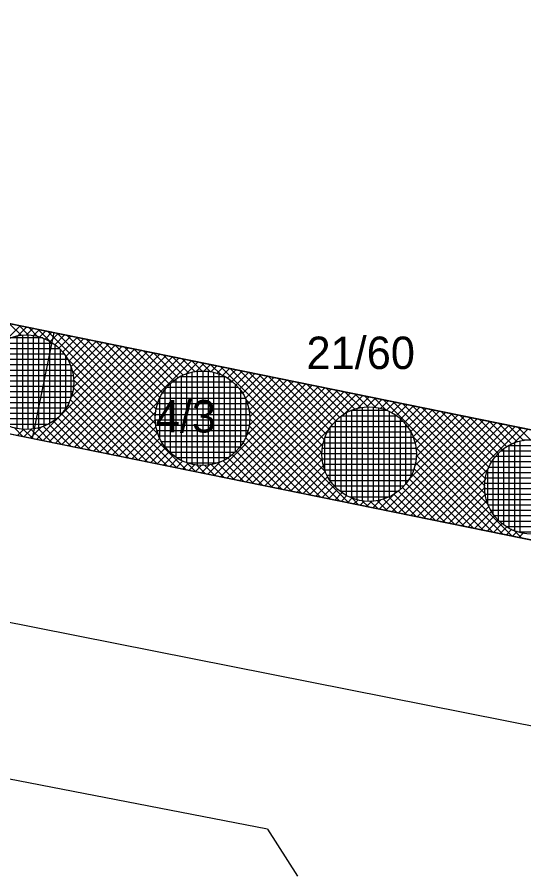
# Model space of a CAD drawing. Extents: x -566461 to -565198, y -1096301 to -1095707.
# Drawn here: x -565795.4 to -565776.63, y -1096136.49 to -1096104.77 of the extents above; entities that cross this region are included whole.
import ezdxf

# ---------------------------------------------------------------- set-up
doc = ezdxf.new("R2010")
doc.units = 0
for name, color, linetype in [('Vrstva 1', 7, 'Continuous'), ('Vrstva 40', 7, 'Continuous'), ('Vrstva 41', 7, 'Continuous'), ('Vrstva 42', 7, 'Continuous'), ('Vrstva 44', 7, 'Continuous')]:
    doc.layers.add(name, color=color, linetype=linetype)

msp = doc.modelspace()

# ---------------------------------------------------------------- linework, layer by layer
at = {"layer": 'Vrstva 1'}
for p, q in [((-565849.04, -1096105.26), (-565748.22, -1096125.78)), ((-565697.28, -1096140.23), (-565854, -1096108.33)), ((-565855.22, -1096115.35), (-565699.29, -1096146.31)), ((-565786.12, -1096134.84), (-565809.72, -1096130.27)), ((-565786.12, -1096134.84), (-565785.01, -1096136.58))]:
    msp.add_line(p, q, dxfattribs=at)
at = {"layer": 'Vrstva 41'}
for p, q in [((-565795.675, -1096116.122), (-565795.238, -1096116.559)), ((-565795.805, -1096116.723), (-565795.284, -1096116.202)), ((-565795.381, -1096116.582), (-565795.049, -1096116.25)), ((-565795.32, -1096116.194), (-565794.961, -1096116.553)), ((-565795.066, -1096116.55), (-565794.814, -1096116.297)), ((-565794.965, -1096116.267), (-565794.629, -1096116.603)), ((-565794.802, -1096116.569), (-565794.579, -1096116.345)), ((-565794.61, -1096116.339), (-565794.144, -1096116.805)), ((-565794.569, -1096116.619), (-565794.344, -1096116.393)), ((-565794.36, -1096116.692), (-565794.109, -1096116.441)), ((-565794.255, -1096116.411), (-565789.132, -1096121.534)), ((-565794.172, -1096116.787), (-565793.874, -1096116.489)), ((-565794.002, -1096116.9), (-565793.639, -1096116.537)), ((-565793.899, -1096116.483), (-565790.162, -1096120.221)), ((-565793.85, -1096117.031), (-565793.404, -1096116.584)), ((-565793.714, -1096117.177), (-565793.169, -1096116.632)), ((-565793.593, -1096117.34), (-565792.934, -1096116.68)), ((-565793.544, -1096116.556), (-565790.255, -1096119.845)), ((-565793.491, -1096117.52), (-565792.699, -1096116.728)), ((-565793.407, -1096117.719), (-565792.464, -1096116.776)), ((-565793.189, -1096116.628), (-565790.268, -1096119.55)), ((-565792.834, -1096116.7), (-565790.239, -1096119.295)), ((-565792.479, -1096116.773), (-565790.181, -1096119.07)), ((-565794.679, -1096120.405), (-565791.289, -1096117.015)), ((-565794.444, -1096120.453), (-565791.054, -1096117.063)), ((-565793.4, -1096118.843), (-565791.524, -1096116.967)), ((-565793.345, -1096117.94), (-565792.229, -1096116.824)), ((-565793.33, -1096118.491), (-565791.759, -1096116.919)), ((-565793.314, -1096118.192), (-565791.994, -1096116.871)), ((-565792.124, -1096116.845), (-565790.099, -1096118.869)), ((-565791.769, -1096116.917), (-565789.998, -1096118.688)), ((-565791.414, -1096116.989), (-565789.88, -1096118.523)), ((-565791.058, -1096117.062), (-565789.745, -1096118.376)), ((-565794.209, -1096120.5), (-565790.819, -1096117.111)), ((-565793.974, -1096120.548), (-565790.584, -1096117.158)), ((-565793.739, -1096120.596), (-565790.349, -1096117.206)), ((-565793.565, -1096117.384), (-565789.487, -1096121.461)), ((-565793.504, -1096120.644), (-565790.114, -1096117.254)), ((-565793.269, -1096120.692), (-565789.879, -1096117.302)), ((-565793.034, -1096120.74), (-565789.644, -1096117.35)), ((-565792.799, -1096120.787), (-565789.409, -1096117.398)), ((-565790.703, -1096117.134), (-565789.594, -1096118.243)), ((-565790.348, -1096117.206), (-565789.426, -1096118.128)), ((-565789.993, -1096117.279), (-565789.241, -1096118.031)), ((-565789.638, -1096117.351), (-565789.034, -1096117.955)), ((-565792.564, -1096120.835), (-565789.174, -1096117.445)), ((-565792.329, -1096120.883), (-565788.939, -1096117.493)), ((-565789.283, -1096117.423), (-565788.803, -1096117.903)), ((-565789.163, -1096118), (-565788.704, -1096117.541)), ((-565788.928, -1096117.495), (-565788.543, -1096117.88)), ((-565788.778, -1096117.899), (-565788.469, -1096117.589)), ((-565788.573, -1096117.568), (-565788.234, -1096117.906)), ((-565788.478, -1096117.882), (-565788.234, -1096117.637)), ((-565788.222, -1096117.908), (-565787.999, -1096117.685)), ((-565788.217, -1096117.64), (-565787.832, -1096118.025)), ((-565787.995, -1096117.963), (-565787.764, -1096117.732)), ((-565787.862, -1096117.712), (-565783.971, -1096121.604)), ((-565793.363, -1096117.869), (-565789.842, -1096121.389)), ((-565787.792, -1096118.044), (-565787.529, -1096117.78)), ((-565787.61, -1096118.144), (-565787.294, -1096117.828)), ((-565787.507, -1096117.785), (-565784.077, -1096121.215)), ((-565787.444, -1096118.261), (-565787.059, -1096117.876)), ((-565787.295, -1096118.396), (-565786.824, -1096117.924)), ((-565787.162, -1096118.545), (-565786.589, -1096117.972)), ((-565787.152, -1096117.857), (-565784.098, -1096120.911)), ((-565787.046, -1096118.712), (-565786.354, -1096118.019)), ((-565786.797, -1096117.929), (-565784.072, -1096120.654)), ((-565786.442, -1096118.001), (-565784.018, -1096120.425)), ((-565793.313, -1096118.201), (-565790.197, -1096121.317)), ((-565788.098, -1096121.744), (-565784.708, -1096118.354)), ((-565786.947, -1096118.896), (-565786.119, -1096118.067)), ((-565786.923, -1096120.286), (-565784.943, -1096118.306)), ((-565786.869, -1096119.101), (-565785.884, -1096118.115)), ((-565786.818, -1096119.898), (-565785.178, -1096118.259)), ((-565786.815, -1096119.33), (-565785.648, -1096118.163)), ((-565786.791, -1096119.588), (-565785.413, -1096118.211)), ((-565786.087, -1096118.074), (-565783.939, -1096120.221)), ((-565785.732, -1096118.146), (-565783.84, -1096120.038)), ((-565785.376, -1096118.218), (-565783.723, -1096119.872)), ((-565785.021, -1096118.291), (-565783.589, -1096119.722)), ((-565784.666, -1096118.363), (-565783.44, -1096119.589)), ((-565793.328, -1096118.469), (-565790.553, -1096121.245)), ((-565787.863, -1096121.792), (-565784.473, -1096118.402)), ((-565787.628, -1096121.84), (-565784.238, -1096118.45)), ((-565787.393, -1096121.888), (-565784.003, -1096118.498)), ((-565787.158, -1096121.935), (-565783.768, -1096118.546)), ((-565786.923, -1096121.983), (-565783.533, -1096118.593)), ((-565786.688, -1096122.031), (-565783.298, -1096118.641)), ((-565784.311, -1096118.435), (-565783.274, -1096119.472)), ((-565783.956, -1096118.507), (-565783.091, -1096119.372)), ((-565783.601, -1096118.58), (-565782.888, -1096119.292)), ((-565783.246, -1096118.652), (-565782.659, -1096119.238)), ((-565793.433, -1096118.93), (-565791.263, -1096121.1)), ((-565793.364, -1096118.716), (-565790.908, -1096121.172)), ((-565792.093, -1096120.931), (-565790.15, -1096118.987)), ((-565786.935, -1096118.922), (-565783.095, -1096122.763)), ((-565786.453, -1096122.079), (-565783.063, -1096118.689)), ((-565786.218, -1096122.127), (-565782.828, -1096118.737)), ((-565783.291, -1096119.483), (-565782.593, -1096118.785)), ((-565782.891, -1096118.724), (-565782.402, -1096119.212)), ((-565782.793, -1096119.267), (-565782.358, -1096118.833)), ((-565782.535, -1096118.797), (-565782.1, -1096119.232)), ((-565782.458, -1096119.215), (-565782.123, -1096118.88)), ((-565782.18, -1096118.869), (-565781.712, -1096119.337)), ((-565782.18, -1096119.22), (-565781.888, -1096118.928)), ((-565781.941, -1096119.263), (-565781.653, -1096118.976)), ((-565781.825, -1096118.941), (-565777.931, -1096122.835)), ((-565793.631, -1096119.298), (-565791.973, -1096120.955)), ((-565793.523, -1096119.123), (-565791.618, -1096121.028)), ((-565781.726, -1096119.332), (-565781.418, -1096119.024)), ((-565781.533, -1096119.421), (-565781.183, -1096119.072)), ((-565781.47, -1096119.013), (-565778.045, -1096122.438)), ((-565781.357, -1096119.529), (-565780.948, -1096119.12)), ((-565781.2, -1096119.654), (-565780.713, -1096119.167)), ((-565781.115, -1096119.086), (-565778.069, -1096122.132)), ((-565781.059, -1096119.796), (-565780.478, -1096119.215)), ((-565780.934, -1096119.954), (-565780.243, -1096119.263)), ((-565780.827, -1096120.13), (-565780.008, -1096119.311)), ((-565780.76, -1096119.158), (-565778.044, -1096121.874)), ((-565780.405, -1096119.23), (-565777.99, -1096121.645)), ((-565780.05, -1096119.303), (-565777.912, -1096121.44)), ((-565793.899, -1096119.595), (-565792.683, -1096120.811)), ((-565793.756, -1096119.455), (-565792.328, -1096120.883)), ((-565791.858, -1096120.979), (-565790.251, -1096119.372)), ((-565786.816, -1096119.324), (-565783.45, -1096122.69)), ((-565786.79, -1096119.633), (-565783.805, -1096122.618)), ((-565780.913, -1096121.913), (-565778.598, -1096119.598)), ((-565780.739, -1096120.324), (-565779.773, -1096119.359)), ((-565780.681, -1096121.398), (-565778.833, -1096119.55)), ((-565780.671, -1096120.539), (-565779.538, -1096119.407)), ((-565780.632, -1096121.066), (-565779.068, -1096119.502)), ((-565780.629, -1096120.78), (-565779.303, -1096119.454)), ((-565779.694, -1096119.375), (-565777.813, -1096121.256)), ((-565779.339, -1096119.447), (-565777.697, -1096121.09)), ((-565778.984, -1096119.519), (-565777.564, -1096120.94)), ((-565778.629, -1096119.592), (-565777.414, -1096120.806)), ((-565794.914, -1096120.357), (-565794.497, -1096119.94)), ((-565794.429, -1096119.914), (-565793.749, -1096120.594)), ((-565794.234, -1096119.826), (-565793.394, -1096120.666)), ((-565794.058, -1096119.719), (-565793.038, -1096120.739)), ((-565791.623, -1096121.027), (-565790.268, -1096119.672)), ((-565791.388, -1096121.074), (-565790.242, -1096119.928)), ((-565786.817, -1096119.889), (-565784.16, -1096122.546)), ((-565781.753, -1096123.036), (-565778.363, -1096119.646)), ((-565781.518, -1096123.084), (-565778.128, -1096119.694)), ((-565781.283, -1096123.131), (-565777.893, -1096119.741)), ((-565781.048, -1096123.179), (-565777.658, -1096119.789)), ((-565780.813, -1096123.227), (-565777.423, -1096119.837)), ((-565780.578, -1096123.275), (-565777.188, -1096119.885)), ((-565780.343, -1096123.323), (-565776.953, -1096119.933)), ((-565778.274, -1096119.664), (-565777.248, -1096120.69)), ((-565777.919, -1096119.736), (-565777.065, -1096120.59)), ((-565777.564, -1096119.808), (-565776.861, -1096120.511)), ((-565777.209, -1096119.881), (-565776.632, -1096120.457)), ((-565776.853, -1096119.953), (-565776.375, -1096120.432)), ((-565795.506, -1096119.968), (-565795.169, -1096120.305)), ((-565795.384, -1096120.261), (-565795.148, -1096120.026)), ((-565795.166, -1096120.025), (-565794.814, -1096120.377)), ((-565795.149, -1096120.309), (-565794.86, -1096120.021)), ((-565794.886, -1096120.023), (-565794.459, -1096120.449)), ((-565794.644, -1096119.981), (-565794.104, -1096120.522)), ((-565791.153, -1096121.122), (-565790.187, -1096120.155)), ((-565786.865, -1096120.124), (-565784.515, -1096122.473)), ((-565785.983, -1096122.175), (-565783.827, -1096120.019)), ((-565780.108, -1096123.371), (-565776.718, -1096119.981)), ((-565777.029, -1096120.574), (-565776.483, -1096120.028)), ((-565790.918, -1096121.17), (-565790.106, -1096120.358)), ((-565790.683, -1096121.218), (-565790.006, -1096120.54)), ((-565787.038, -1096120.516), (-565785.226, -1096122.329)), ((-565786.941, -1096120.331), (-565784.87, -1096122.401)), ((-565785.748, -1096122.222), (-565784.043, -1096120.517)), ((-565780.747, -1096120.302), (-565777.058, -1096123.991)), ((-565790.448, -1096121.266), (-565789.889, -1096120.706)), ((-565790.213, -1096121.314), (-565789.754, -1096120.855)), ((-565787.286, -1096120.835), (-565785.936, -1096122.184)), ((-565787.153, -1096120.684), (-565785.581, -1096122.257)), ((-565785.513, -1096122.27), (-565784.095, -1096120.852)), ((-565780.642, -1096120.69), (-565777.413, -1096123.919)), ((-565789.978, -1096121.361), (-565789.605, -1096120.988)), ((-565789.743, -1096121.409), (-565789.438, -1096121.104)), ((-565789.508, -1096121.457), (-565789.254, -1096121.203)), ((-565787.779, -1096121.189), (-565787.001, -1096121.967)), ((-565787.598, -1096121.088), (-565786.646, -1096122.04)), ((-565787.433, -1096120.97), (-565786.291, -1096122.112)), ((-565785.278, -1096122.318), (-565784.09, -1096121.13)), ((-565780.624, -1096120.991), (-565777.768, -1096123.847)), ((-565789.273, -1096121.505), (-565789.049, -1096121.281)), ((-565789.131, -1096121.252), (-565788.777, -1096121.606)), ((-565789.038, -1096121.553), (-565788.82, -1096121.335)), ((-565788.803, -1096121.601), (-565788.562, -1096121.359)), ((-565788.755, -1096121.345), (-565788.422, -1096121.678)), ((-565788.568, -1096121.648), (-565788.257, -1096121.337)), ((-565788.46, -1096121.358), (-565788.067, -1096121.751)), ((-565788.333, -1096121.696), (-565787.864, -1096121.227)), ((-565788.205, -1096121.329), (-565787.711, -1096121.823)), ((-565787.98, -1096121.271), (-565787.356, -1096121.895)), ((-565785.043, -1096122.366), (-565784.047, -1096121.369)), ((-565780.702, -1096121.478), (-565778.478, -1096123.702)), ((-565780.651, -1096121.246), (-565778.123, -1096123.775)), ((-565779.873, -1096123.418), (-565777.926, -1096121.471)), ((-565784.808, -1096122.414), (-565783.978, -1096121.584)), ((-565784.573, -1096122.462), (-565783.889, -1096121.777)), ((-565780.782, -1096121.681), (-565778.833, -1096123.63)), ((-565784.338, -1096122.509), (-565783.781, -1096121.953)), ((-565784.103, -1096122.557), (-565783.656, -1096122.11)), ((-565780.999, -1096122.03), (-565779.544, -1096123.485)), ((-565780.882, -1096121.864), (-565779.188, -1096123.558)), ((-565779.638, -1096123.466), (-565778.044, -1096121.872)), ((-565783.868, -1096122.605), (-565783.514, -1096122.251)), ((-565783.633, -1096122.653), (-565783.356, -1096122.376)), ((-565783.398, -1096122.701), (-565783.18, -1096122.483)), ((-565781.988, -1096122.988), (-565781.397, -1096122.397)), ((-565781.448, -1096122.43), (-565780.609, -1096123.269)), ((-565781.282, -1096122.313), (-565780.254, -1096123.341)), ((-565781.132, -1096122.179), (-565779.899, -1096123.413)), ((-565779.403, -1096123.514), (-565778.069, -1096122.18)), ((-565779.168, -1096123.562), (-565778.045, -1096122.439)), ((-565783.163, -1096122.749), (-565782.986, -1096122.571)), ((-565783.014, -1096122.561), (-565782.74, -1096122.835)), ((-565782.928, -1096122.797), (-565782.771, -1096122.639)), ((-565782.693, -1096122.844), (-565782.53, -1096122.681)), ((-565782.625, -1096122.667), (-565782.385, -1096122.907)), ((-565782.458, -1096122.892), (-565782.25, -1096122.684)), ((-565782.321, -1096122.688), (-565782.029, -1096122.979)), ((-565782.223, -1096122.94), (-565781.912, -1096122.629)), ((-565782.064, -1096122.662), (-565781.674, -1096123.052)), ((-565781.835, -1096122.608), (-565781.319, -1096123.124)), ((-565781.631, -1096122.529), (-565780.964, -1096123.196)), ((-565778.933, -1096123.61), (-565777.992, -1096122.669)), ((-565778.698, -1096123.658), (-565777.915, -1096122.874)), ((-565778.463, -1096123.705), (-565777.816, -1096123.059)), ((-565778.228, -1096123.753), (-565777.701, -1096123.226)), ((-565777.993, -1096123.801), (-565777.568, -1096123.376)), ((-565777.758, -1096123.849), (-565777.419, -1096123.51)), ((-565777.523, -1096123.897), (-565777.253, -1096123.627)), ((-565777.288, -1096123.945), (-565777.07, -1096123.727)), ((-565777.015, -1096123.751), (-565776.703, -1096124.064)), ((-565777.053, -1096123.992), (-565776.868, -1096123.807)), ((-565776.818, -1096124.04), (-565776.64, -1096123.862))]:
    msp.add_line(p, q, dxfattribs=at)
at = {"layer": 'Vrstva 42'}
msp.add_line((-565794.041, -1096116.454), (-565794.838, -1096120.372), dxfattribs=at)
msp.add_lwpolyline([(-565828.2, -1096027.12), (-565826.72, -1096023.51), (-565829.55, -1096025.32), (-565832.07, -1096026.09), (-565854, -1096108.33), (-565697.28, -1096140.23), (-565696.05, -1096136.4), (-565849.04, -1096105.26)], close=True, dxfattribs=at)
at = {"layer": 'Vrstva 44'}
for p, q in [((-565794.445, -1096116.65), (-565795.658, -1096116.65)), ((-565795.39, -1096120.005), (-565795.39, -1096116.575)), ((-565795.19, -1096120.032), (-565795.19, -1096116.546)), ((-565794.99, -1096120.037), (-565794.99, -1096116.542)), ((-565794.79, -1096120.02), (-565794.79, -1096116.561)), ((-565794.59, -1096119.978), (-565794.59, -1096116.603)), ((-565794.39, -1096119.909), (-565794.39, -1096116.67)), ((-565794.19, -1096119.812), (-565794.19, -1096116.768)), ((-565793.816, -1096117.05), (-565796.282, -1096117.05)), ((-565794.057, -1096116.85), (-565796.041, -1096116.85)), ((-565793.99, -1096119.682), (-565793.99, -1096116.9)), ((-565793.79, -1096119.502), (-565793.79, -1096117.078)), ((-565793.645, -1096117.25), (-565796.457, -1096117.25)), ((-565793.59, -1096119.251), (-565793.59, -1096117.327)), ((-565793.423, -1096117.65), (-565796.677, -1096117.65)), ((-565793.515, -1096117.45), (-565796.583, -1096117.45)), ((-565793.318, -1096118.05), (-565796.783, -1096118.05)), ((-565793.358, -1096117.85), (-565796.743, -1096117.85)), ((-565793.39, -1096118.838), (-565793.39, -1096117.738)), ((-565789.11, -1096121.269), (-565789.11, -1096117.971)), ((-565788.91, -1096121.328), (-565788.91, -1096117.914)), ((-565788.279, -1096117.89), (-565788.782, -1096117.89)), ((-565788.71, -1096121.359), (-565788.71, -1096117.881)), ((-565788.51, -1096121.368), (-565788.51, -1096117.87)), ((-565788.31, -1096121.354), (-565788.31, -1096117.885)), ((-565788.11, -1096121.318), (-565788.11, -1096117.923)), ((-565787.91, -1096121.256), (-565787.91, -1096117.985)), ((-565793.301, -1096118.25), (-565796.798, -1096118.25)), ((-565789.71, -1096120.91), (-565789.71, -1096118.329)), ((-565787.395, -1096118.29), (-565789.664, -1096118.29)), ((-565789.51, -1096121.068), (-565789.51, -1096118.172)), ((-565787.683, -1096118.09), (-565789.375, -1096118.09)), ((-565789.31, -1096121.185), (-565789.31, -1096118.054)), ((-565787.71, -1096121.164), (-565787.71, -1096118.074)), ((-565787.51, -1096121.04), (-565787.51, -1096118.2)), ((-565787.31, -1096120.872), (-565787.31, -1096118.366)), ((-565793.309, -1096118.45), (-565796.791, -1096118.45)), ((-565793.339, -1096118.65), (-565796.761, -1096118.65)), ((-565789.91, -1096120.693), (-565789.91, -1096118.547)), ((-565787.194, -1096118.49), (-565789.864, -1096118.49)), ((-565787.11, -1096120.641), (-565787.11, -1096118.6)), ((-565793.394, -1096118.85), (-565796.708, -1096118.85)), ((-565786.941, -1096118.89), (-565790.12, -1096118.89)), ((-565790.11, -1096120.369), (-565790.11, -1096118.869)), ((-565787.05, -1096118.69), (-565790.01, -1096118.69)), ((-565786.91, -1096120.277), (-565786.91, -1096118.962)), ((-565793.474, -1096119.05), (-565796.625, -1096119.05)), ((-565793.589, -1096119.25), (-565796.511, -1096119.25)), ((-565786.813, -1096119.29), (-565790.247, -1096119.29)), ((-565786.863, -1096119.09), (-565790.196, -1096119.09)), ((-565782.8, -1096122.643), (-565782.8, -1096119.258)), ((-565782.6, -1096122.682), (-565782.6, -1096119.218)), ((-565782.4, -1096122.699), (-565782.4, -1096119.202)), ((-565782.2, -1096122.691), (-565782.2, -1096119.209)), ((-565782, -1096122.661), (-565782, -1096119.238)), ((-565781.8, -1096122.606), (-565781.8, -1096119.294)), ((-565793.741, -1096119.45), (-565796.359, -1096119.45)), ((-565786.787, -1096119.49), (-565790.274, -1096119.49)), ((-565783.4, -1096122.355), (-565783.4, -1096119.544)), ((-565781.327, -1096119.54), (-565783.394, -1096119.54)), ((-565783.2, -1096122.484), (-565783.2, -1096119.417)), ((-565781.675, -1096119.34), (-565783.041, -1096119.34)), ((-565783, -1096122.578), (-565783, -1096119.322)), ((-565781.6, -1096122.526), (-565781.6, -1096119.376)), ((-565781.4, -1096122.411), (-565781.4, -1096119.487)), ((-565793.952, -1096119.65), (-565796.15, -1096119.65)), ((-565794.26, -1096119.85), (-565795.842, -1096119.85)), ((-565786.783, -1096119.69), (-565790.279, -1096119.69)), ((-565786.802, -1096119.89), (-565790.258, -1096119.89)), ((-565780.932, -1096119.94), (-565783.788, -1096119.94)), ((-565781.098, -1096119.74), (-565783.622, -1096119.74)), ((-565783.6, -1096122.183), (-565783.6, -1096119.718)), ((-565781.2, -1096122.259), (-565781.2, -1096119.642)), ((-565781, -1096122.048), (-565781, -1096119.85)), ((-565786.845, -1096120.09), (-565790.214, -1096120.09)), ((-565780.81, -1096120.14), (-565783.909, -1096120.14)), ((-565783.8, -1096121.943), (-565783.8, -1096119.958)), ((-565780.8, -1096121.74), (-565780.8, -1096120.161)), ((-565786.915, -1096120.29), (-565790.145, -1096120.29)), ((-565787.013, -1096120.49), (-565790.048, -1096120.49)), ((-565780.66, -1096120.54), (-565784.061, -1096120.54)), ((-565784, -1096121.556), (-565784, -1096120.342)), ((-565780.722, -1096120.34), (-565783.999, -1096120.34)), ((-565776.97, -1096123.792), (-565776.97, -1096120.527)), ((-565776.77, -1096123.855), (-565776.77, -1096120.465)), ((-565776.026, -1096120.44), (-565776.66, -1096120.44)), ((-565787.147, -1096120.69), (-565789.912, -1096120.69)), ((-565787.328, -1096120.89), (-565789.733, -1096120.89)), ((-565780.623, -1096120.74), (-565784.096, -1096120.74)), ((-565775.194, -1096120.84), (-565777.486, -1096120.84)), ((-565777.37, -1096123.572), (-565777.37, -1096120.747)), ((-565775.476, -1096120.64), (-565777.203, -1096120.64)), ((-565777.17, -1096123.699), (-565777.17, -1096120.621)), ((-565787.583, -1096121.09), (-565789.479, -1096121.09)), ((-565780.611, -1096120.94), (-565784.108, -1096120.94)), ((-565780.622, -1096121.14), (-565784.098, -1096121.14)), ((-565777.77, -1096123.169), (-565777.77, -1096121.153)), ((-565774.996, -1096121.04), (-565777.682, -1096121.04)), ((-565777.57, -1096123.403), (-565777.57, -1096120.918)), ((-565788.014, -1096121.29), (-565789.05, -1096121.29)), ((-565780.656, -1096121.34), (-565784.065, -1096121.34)), ((-565777.97, -1096122.791), (-565777.97, -1096121.528)), ((-565774.746, -1096121.44), (-565777.934, -1096121.44)), ((-565774.854, -1096121.24), (-565777.827, -1096121.24)), ((-565780.713, -1096121.54), (-565784.006, -1096121.54)), ((-565780.8, -1096121.74), (-565783.919, -1096121.74)), ((-565774.621, -1096121.84), (-565778.059, -1096121.84)), ((-565774.67, -1096121.64), (-565778.009, -1096121.64)), ((-565780.919, -1096121.94), (-565783.802, -1096121.94)), ((-565781.078, -1096122.14), (-565783.64, -1096122.14)), ((-565774.596, -1096122.04), (-565778.085, -1096122.04)), ((-565781.298, -1096122.34), (-565783.421, -1096122.34)), ((-565774.593, -1096122.24), (-565778.088, -1096122.24)), ((-565774.613, -1096122.44), (-565778.066, -1096122.44)), ((-565781.632, -1096122.54), (-565783.086, -1096122.54)), ((-565774.658, -1096122.64), (-565778.021, -1096122.64)), ((-565774.73, -1096122.84), (-565777.951, -1096122.84)), ((-565774.829, -1096123.04), (-565777.852, -1096123.04)), ((-565774.965, -1096123.24), (-565777.714, -1096123.24)), ((-565775.148, -1096123.44), (-565777.532, -1096123.44)), ((-565775.408, -1096123.64), (-565777.272, -1096123.64)), ((-565775.855, -1096123.84), (-565776.829, -1096123.84))]:
    msp.add_line(p, q, dxfattribs=at)
for centre in [(-565795.05, -1096118.29), (-565788.53, -1096119.62), (-565782.36, -1096120.95), (-565776.34, -1096122.16)]:
    msp.add_circle(centre, 1.75, dxfattribs=at)

# ---------------------------------------------------------------- texts
at = {"layer": 'Vrstva 40'}
for s, p in [('21/60', (-565784.68, -1096117.8)), ('4/3', (-565790.26, -1096120.15))]:
    msp.add_text(s, height=1.2, dxfattribs=at).set_placement(p)

doc.saveas('drawing.dxf')
